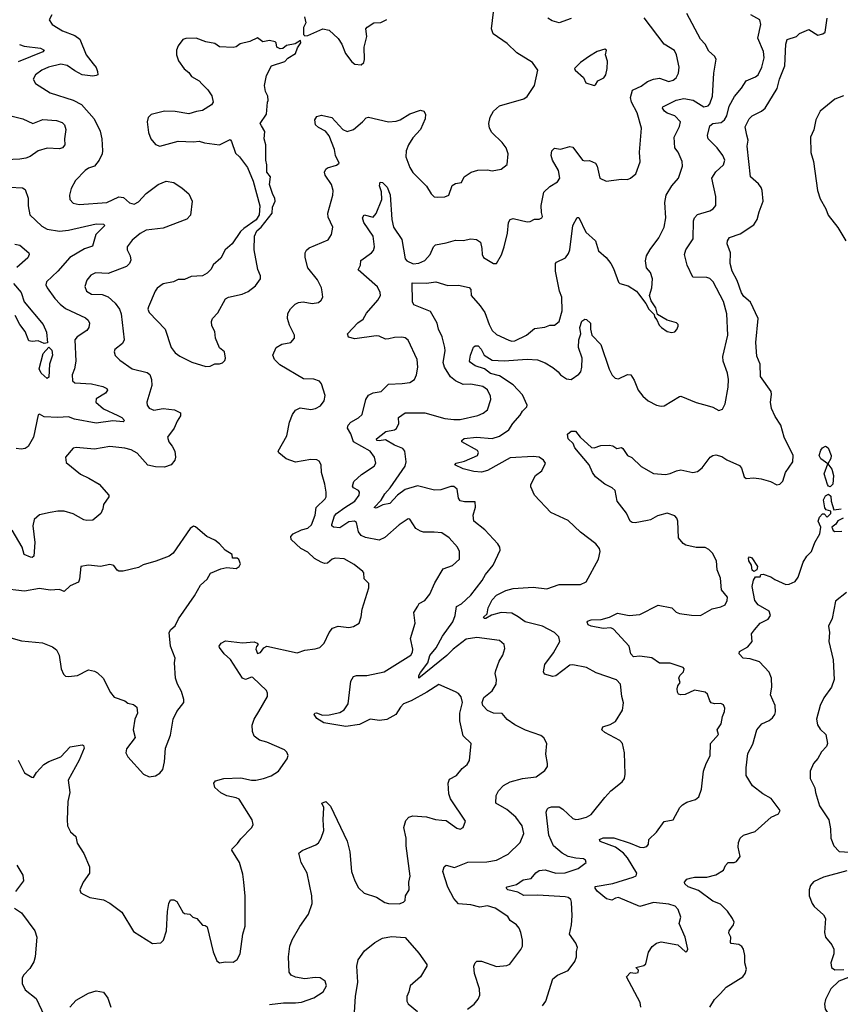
# Model space of a CAD drawing. Extents: x 2133489 to 2292442, y 756223 to 916462.
# Tile 265 of 463: x 2210934 to 2216322, y 867414 to 873876. Entities that reach past the tile are written whole.
import ezdxf

# ---------------------------------------------------------------- set-up
doc = ezdxf.new("R2010")
doc.units = 0

msp = doc.modelspace()

# ---------------------------------------------------------------- linework, layer by layer
at = {"layer": '0CON20XD'}
for points in [[(2210925, 869015.7), (2210965, 868934), (2211013.9, 868903.9), (2211025, 868903.3), (2211044, 868935), (2211093, 868987), (2211125, 869007.5), (2211205, 869037.1), (2211265, 869103.3), (2211345, 869116.7), (2211353, 869113), (2211356.2, 869095), (2211323.9, 869016.1), (2211253.3, 868885), (2211264, 868805), (2211250.8, 868745), (2211246.2, 868625), (2211247.5, 868585), (2211267.5, 868545), (2211302.5, 868515), (2211312.3, 868472.3), (2211354.2, 868404.2), (2211392.5, 868315), (2211392.5, 868275), (2211351.4, 868215), (2211328, 868165), (2211335.8, 868145.8), (2211355, 868134.2), (2211395.5, 868115.5), (2211485, 868098.6), (2211526.8, 868076.8), (2211605, 868017.5), (2211681.7, 867891.7), (2211806.4, 867813.6), (2211861.7, 867818.3), (2211877.5, 867835), (2211898.8, 867895), (2211903.9, 868023.9), (2211913.9, 868076.1), (2211925, 868100), (2211945, 868100), (2211965, 868087.5), (2212005, 868017.5), (2212015, 868010), (2212050, 868005), (2212070, 867985), (2212096.4, 867976.4), (2212135, 867932.5), (2212151.7, 867931.7), (2212165, 867922.5), (2212205, 867757.5), (2212228.3, 867698.3), (2212245, 867686.7), (2212285, 867693.3), (2212335, 867690), (2212361.7, 867708.3), (2212381.2, 867745), (2212398.8, 867875), (2212413.6, 867926.4), (2212413.6, 868123.6), (2212406.1, 868216.1), (2212398.3, 868268.3), (2212376.2, 868345), (2212326.2, 868425), (2212328.8, 868435), (2212365, 868470), (2212385, 868500), (2212458, 868575), (2212466.2, 868595), (2212461.2, 868625), (2212375, 868760), (2212355, 868770), (2212295, 868782), (2212255, 868802), (2212215.9, 868835.9), (2212208.8, 868865), (2212218.8, 868881.2), (2212275, 868896), (2212385, 868900), (2212455, 868884.3), (2212485, 868884.4), (2212534.4, 868895.6), (2212585, 868914.2), (2212633.3, 868945), (2212690, 869025), (2212696.4, 869046.4), (2212688.3, 869068.3), (2212672.5, 869085), (2212556.7, 869135), (2212507.7, 869147.7), (2212473.9, 869173.9), (2212461.6, 869205), (2212461.3, 869245), (2212474.2, 869285.8), (2212503.4, 869336.6), (2212560, 869435), (2212562, 869455), (2212554.2, 869474.2), (2212465, 869559.2), (2212455, 869560.8), (2212415.5, 869544.5), (2212397.5, 869555), (2212317.2, 869677.2), (2212275.8, 869715), (2212246, 869755), (2212244.2, 869765), (2212256, 869785), (2212285, 869798.8), (2212396.8, 869786.8), (2212472.7, 869792.7), (2212492.5, 869785), (2212500, 869775), (2212488, 869762), (2212484.3, 869745.7), (2212496.2, 869716.2), (2212515, 869722), (2212536.1, 869753.9), (2212556.1, 869763.9), (2212755, 869720), (2212805, 869738), (2212875, 869746.2), (2212905, 869756.2), (2212934, 869785), (2212965.5, 869854.5), (2212987.6, 869882.4), (2213025, 869895.6), (2213095, 869887.1), (2213126.6, 869893.4), (2213162, 869915), (2213176.2, 869956.2), (2213183, 870007), (2213226.1, 870146.1), (2213226.2, 870175), (2213196.4, 870206.4), (2213192.5, 870245), (2213186, 870255), (2213130.9, 870300.9), (2213065, 870337.1), (2213005, 870341.4), (2212985, 870334.2), (2212955, 870308.6), (2212935, 870307.1), (2212913.3, 870315), (2212870.2, 870340.2), (2212825, 870380.6), (2212780, 870405), (2212716, 870465), (2212714, 870485), (2212729.4, 870500.6), (2212785, 870528.2), (2212825, 870539.6), (2212850.1, 870559.9), (2212873.4, 870625), (2212879.5, 870675), (2212938.9, 870731.1), (2212945.4, 870745), (2212945.3, 870775), (2212937.9, 870827.9), (2212915.5, 870905), (2212914.2, 870955), (2212899.3, 870979.3), (2212885, 870986.9), (2212845, 870990), (2212745, 870972.5), (2212683.4, 870993.4), (2212635, 871033.3), (2212631.2, 871045), (2212688.5, 871145), (2212706.4, 871235), (2212725.6, 871285), (2212745, 871312.5), (2212775, 871328.9), (2212845, 871318.5), (2212876.2, 871323.8), (2212909.1, 871340.9), (2212934, 871375), (2212939.5, 871409.5), (2212915.8, 871485), (2212903.1, 871503.1), (2212865, 871517.1), (2212798.2, 871518.2), (2212641.2, 871611.2), (2212606.2, 871645), (2212596.7, 871675), (2212617.5, 871725), (2212654.2, 871745.8), (2212715, 871758), (2212738.8, 871785), (2212738, 871805), (2212705, 871870), (2212692.9, 871915), (2212695, 871947.5), (2212712.1, 871977.9), (2212742.1, 872007.9), (2212765, 872020), (2212795, 872024), (2212855, 872012.5), (2212895, 872020), (2212914.3, 872035.7), (2212924, 872055), (2212920.8, 872090.8), (2212915.7, 872115), (2212888.8, 872168.8), (2212825, 872247.5), (2212807.5, 872315), (2212807.5, 872345), (2212816.6, 872363.4), (2212835, 872378.6), (2212958.5, 872431.5), (2212981.9, 872465), (2212990, 872515), (2212959.7, 872579.7), (2212956.2, 872605), (2212990.9, 872725), (2212992.7, 872755), (2212982.2, 872795), (2212939.2, 872855), (2212934.2, 872875.8), (2212944.2, 872895.8), (2212955.9, 872904.1), (2213015, 872921.2), (2213032.5, 872935), (2213006.7, 872985), (2213000.8, 873025), (2212965, 873113.8), (2212941.2, 873145), (2212895, 873168.8), (2212876.7, 873185), (2212870.7, 873219.3), (2212885, 873240), (2212915, 873250), (2212983.9, 873233.9), (2213054.7, 873154.7), (2213085, 873143.1), (2213125, 873155.6), (2213185, 873205.8), (2213208.9, 873231.1), (2213225, 873237.1), (2213355, 873205.8), (2213405, 873210), (2213431.3, 873218.7), (2213495, 873258.8), (2213565, 873282.5), (2213587.5, 873275), (2213598.8, 873255), (2213596, 873225), (2213565.8, 873155), (2213515, 873100), (2213485.7, 873055), (2213471.9, 873015), (2213468.6, 872975), (2213495, 872906.2), (2213515, 872874), (2213604.3, 872784.3), (2213635, 872733.3), (2213654.2, 872714.2), (2213675, 872710), (2213725.9, 872714.1), (2213752.5, 872725), (2213772.4, 872787.6), (2213795, 872800), (2213835, 872806.7), (2213853.3, 872845), (2213897.5, 872875), (2213942.7, 872887.3), (2214005, 872890), (2214035, 872883.8), (2214095, 872894), (2214135.6, 872924.4), (2214140.8, 872995), (2214128.6, 873035), (2214100.7, 873070.7), (2214034.4, 873135), (2214017.8, 873165), (2214013.3, 873195), (2214023.4, 873236.6), (2214045.5, 873274.5), (2214085, 873311.4), (2214245, 873357.5), (2214265, 873372), (2214314, 873445), (2214336.7, 873545), (2214301.2, 873595), (2214198.8, 873658.8), (2214135, 873719.4), (2214043.2, 873783.2), (2214031.9, 873815), (2214045.9, 873925.9)], [(2211145, 873908.8), (2211128, 873875), (2211146.7, 873845), (2211215, 873803.1), (2211295, 873771.9), (2211328.9, 873748.9), (2211370.6, 873645), (2211415.3, 873585.3)], [(2212745, 867424.4), (2212785, 867428), (2212865, 867456.2), (2212926.7, 867495), (2212948.8, 867535), (2212940, 867565), (2212907.3, 867587.3), (2212875, 867590), (2212805, 867580.6), (2212745, 867590.9), (2212716.7, 867605), (2212703.8, 867625), (2212698.3, 867725), (2212708.6, 867795), (2212722, 867838), (2212772.7, 867925), (2212830.9, 868005), (2212855.3, 868075), (2212853.1, 868125), (2212821.5, 868275), (2212782.9, 868345), (2212766.2, 868405), (2212787.6, 868422.4), (2212878.7, 868461.3), (2212895.5, 868474.5), (2212914.2, 868505), (2212930, 868555), (2212926.2, 868625), (2212931.2, 868705), (2212917.5, 868735), (2212945, 868745.8), (2212975.7, 868715), (2213083.8, 868483.8), (2213101.5, 868415), (2213112.9, 868285), (2213133.3, 868225), (2213157.9, 868177.9), (2213195, 868144), (2213277.3, 868117.3), (2213331.7, 868081.7), (2213355, 868076), (2213425, 868073.1), (2213455, 868083.8), (2213463.8, 868095), (2213467.5, 868125), (2213490.8, 868165), (2213490, 868215), (2213497.5, 868255), (2213471.8, 868455), (2213471.9, 868505), (2213455.6, 868575), (2213469.3, 868620.7), (2213488.3, 868641.7), (2213515, 868651.1), (2213605, 868644.4), (2213665, 868626.9), (2213705, 868622.9), (2213735, 868620), (2213805, 868570), (2213825, 868564.2), (2213846.7, 868575), (2213860, 868615), (2213761.7, 868761.7), (2213751.5, 868795), (2213747.1, 868865), (2213755, 868892), (2213802, 868915), (2213839.1, 868960.9), (2213871.7, 868988.3), (2213886.7, 869015), (2213898, 869125), (2213846.5, 869176.5), (2213823.6, 869275), (2213823.8, 869325), (2213842, 869395), (2213831.9, 869431.9), (2213815, 869452.9), (2213795, 869465.7), (2213685, 869512.5), (2213608.1, 869461.9), (2213505, 869405.9), (2213455, 869385.4), (2213434.6, 869365), (2213403.3, 869315), (2213345, 869282.2), (2213295.5, 869275.5), (2213235, 869285.8), (2213165, 869250.6), (2213075, 869238), (2212931.9, 869261.9), (2212885, 869289.4), (2212867.1, 869315), (2212871.2, 869325), (2212883.2, 869326.8), (2212922, 869312), (2212965, 869312.9), (2213035, 869328.9), (2213065, 869347.1), (2213091.1, 869385), (2213108.5, 869535), (2213125, 869565.6), (2213145, 869571.9), (2213212.1, 869572.1), (2213326.2, 869595), (2213501.4, 869705), (2213512.9, 869725), (2213515.6, 869745), (2213500, 869815), (2213530.5, 869915), (2213522.5, 869985), (2213547.5, 870027.5), (2213557.5, 870045), (2213593.8, 870065), (2213626, 870105), (2213659.5, 870180.5), (2213715, 870271.2), (2213775, 870294.3), (2213822.5, 870335), (2213822.5, 870385), (2213807.5, 870415), (2213754.2, 870475), (2213705, 870507.1), (2213655, 870513.5), (2213585, 870511.9), (2213565, 870518), (2213535, 870536.2), (2213495, 870598.8), (2213485, 870600), (2213425, 870560), (2213332.3, 870477.7), (2213295, 870460.9), (2213205, 870476.8), (2213175, 870491.1), (2213159.2, 870515), (2213145.6, 870575), (2213131.2, 870585), (2213095, 870581.3), (2213035, 870540.2), (2212994.6, 870544.6), (2212983.2, 870553.2), (2212982.9, 870562.9), (2213001, 870619), (2213014.4, 870635.6), (2213068.9, 870675), (2213135, 870716.5), (2213163.1, 870755), (2213165.6, 870775), (2213159.2, 870785), (2213125, 870804.2), (2213118.6, 870815), (2213127.8, 870845), (2213178.7, 870891.3), (2213262, 870945), (2213272.9, 870965), (2213264.5, 871004.5), (2213234.4, 871045), (2213125, 871105.7), (2213108.9, 871158.9), (2213086.9, 871195), (2213091.1, 871215), (2213109.2, 871235), (2213158.2, 871261.8), (2213183.5, 871285), (2213207.1, 871382.9), (2213225, 871412.5), (2213255, 871426.9), (2213306.2, 871435), (2213356.4, 871483.6), (2213445, 871487.3), (2213495, 871495.7), (2213526.2, 871515), (2213538.6, 871545), (2213548.1, 871595), (2213544.4, 871645), (2213483.5, 871773.5), (2213465, 871787.5), (2213443, 871793), (2213395, 871790.6), (2213358.5, 871781.5), (2213335, 871780), (2213295, 871798.1), (2213275, 871800), (2213135, 871780.8), (2213091.7, 871791.7), (2213086.2, 871815), (2213155, 871886.2), (2213189.1, 871910.9), (2213210.2, 871949.8), (2213285, 872035.8), (2213301.9, 872065), (2213300.6, 872085), (2213282.4, 872122.4), (2213156.2, 872235), (2213170.6, 872265), (2213174.2, 872295), (2213244.5, 872345.5), (2213258, 872362), (2213264.4, 872385), (2213255, 872455.8), (2213193.3, 872545), (2213184.4, 872575.6), (2213195, 872596), (2213255, 872580), (2213275, 872603.8), (2213311.5, 872695), (2213309.1, 872745), (2213295.5, 872785), (2213301.4, 872808.6), (2213315, 872806.9), (2213346.5, 872776.5), (2213366.9, 872726.9), (2213377.3, 872565), (2213387.3, 872515), (2213443.8, 872433.8), (2213465.4, 872305.4), (2213475, 872292.2), (2213516.6, 872273.4), (2213555, 872276.9), (2213594.4, 872295), (2213629.4, 872335), (2213651.9, 872385), (2213665, 872399.2), (2213735, 872410.6), (2213795, 872429.5), (2213845, 872425.6), (2213895, 872437.5), (2213933.9, 872433.9), (2213960, 872415), (2213969.2, 872375), (2213970, 872335), (2213980, 872315), (2214045, 872276), (2214065, 872276.2), (2214097, 872333), (2214115.8, 872384.2), (2214136, 872475), (2214143.8, 872545), (2214154, 872565), (2214175, 872570.6), (2214265, 872550), (2214285, 872550.8), (2214315, 872566), (2214345, 872566.7), (2214362.5, 872575), (2214367.5, 872585), (2214359.3, 872610.7), (2214356.9, 872656.9), (2214375, 872744.3), (2214415, 872781.5), (2214465, 872812.5), (2214479.4, 872835), (2214471.8, 872885), (2214432.5, 872955), (2214424, 872985), (2214428, 873015), (2214445, 873032), (2214485, 873026.2), (2214545, 873043.8), (2214565, 873038.8), (2214628.8, 872955), (2214645, 872948.6), (2214675, 872952), (2214713.9, 872933.9), (2214726.2, 872915), (2214742.5, 872835), (2214785, 872816.7), (2214885, 872828.8), (2214925, 872827.1), (2214943.8, 872835), (2214980, 872865), (2215006.8, 872943.2), (2215003.8, 873006.2), (2215017.1, 873165), (2214987.1, 873265), (2214950.7, 873335), (2214943.8, 873365), (2214957.5, 873412.5), (2214989.2, 873429.2), (2215015, 873438.5), (2215055, 873470.7), (2215095, 873486.1), (2215135, 873491.8), (2215195, 873469.5), (2215225, 873479.1), (2215245, 873493.3), (2215260, 873525), (2215264.4, 873564.4), (2215246.7, 873645), (2215233.4, 873673.4), (2215165.4, 873715.4), (2215035, 873887.1)], [(2212803.3, 873895), (2212812.5, 873855), (2212797.5, 873825), (2212798.3, 873778.3), (2212805, 873770), (2212825, 873772.5), (2212925, 873816.7), (2212966.1, 873806.1), (2213025, 873752.5), (2213050, 873715), (2213073.8, 873655), (2213115, 873600), (2213135, 873583.8), (2213175, 873580)], [(2213175, 873580), (2213193.3, 873595), (2213198.8, 873615), (2213196.7, 873695), (2213213.3, 873765), (2213206.7, 873815), (2213215, 873827.5), (2213260, 873855), (2213305, 873856.7), (2213345, 873876.7)], [(2213835, 870042.5), (2213895, 870100), (2213970, 870195), (2213992, 870235), (2214042.5, 870295), (2214088.8, 870395), (2214086.2, 870415), (2214073.8, 870435), (2213987.4, 870527.4), (2213915.8, 870585), (2213910.6, 870625), (2213925.8, 870675.8), (2213925, 870712.5), (2213855, 870712.2), (2213825, 870718), (2213815.7, 870735), (2213805.6, 870795), (2213785, 870811.9), (2213765, 870811.9), (2213699.5, 870790.5), (2213657.3, 870787.3), (2213545, 870816.2), (2213465, 870792.9), (2213414.3, 870755.7), (2213365, 870700.3), (2213318.2, 870691.8), (2213275, 870670), (2213260.8, 870675), (2213308.3, 870721.7), (2213332.1, 870765), (2213366.8, 870803.2), (2213464.5, 870945), (2213471.5, 870975), (2213462.5, 871045), (2213450.5, 871060.5), (2213395, 871083.3), (2213335, 871118.7), (2213295, 871111), (2213279.4, 871115), (2213276.7, 871125), (2213337.1, 871172.9), (2213395, 871183.9), (2213407.5, 871192.5), (2213423.6, 871225), (2213421.9, 871265), (2213465, 871296.4), (2213595, 871296.6), (2213725, 871258.7), (2213785, 871250.9), (2213825, 871252.2), (2213942.8, 871277.2), (2213977.4, 871292.6), (2214006, 871315), (2214027.9, 871382.1), (2214025.8, 871405), (2214005, 871446), (2213975, 871469.4), (2213895, 871484.4), (2213845, 871482.7), (2213794.7, 871504.7), (2213763, 871533), (2213722.5, 871595), (2213714.6, 871625), (2213727, 871703), (2213725.3, 871725), (2213708.7, 871795), (2213684.1, 871844.1), (2213674.6, 871885), (2213630.1, 871960.1), (2213521.1, 872005), (2213512.9, 872025), (2213511.7, 872148.3), (2213605, 872146.2), (2213666.3, 872156.3), (2213745, 872131.8), (2213815, 872134.5), (2213885, 872117.8), (2213895.6, 872105), (2213898.6, 872065), (2213958.2, 871998.2), (2213987.5, 871955), (2214015.3, 871875.3), (2214036.1, 871836.1), (2214065, 871810.6), (2214145, 871772.5), (2214165, 871765.6), (2214185, 871767.8), (2214262.5, 871805), (2214315, 871848.9), (2214382, 871858), (2214415, 871870), (2214445, 871870.8), (2214475.5, 871894.5), (2214496.4, 871965), (2214493.5, 872055), (2214478.8, 872095), (2214452.7, 872225), (2214451.2, 872275), (2214457.5, 872285), (2214516.9, 872313.1), (2214538, 872342), (2214545.6, 872365), (2214565.3, 872524.7), (2214595, 872576.7), (2214605, 872577.5), (2214651.3, 872481.3), (2214713.5, 872423.5), (2214735, 872358), (2214785.5, 872315.5), (2214816, 872275), (2214833.3, 872243.3), (2214865, 872153.3), (2214875, 872143.8), (2214928.6, 872128.6), (2214983.8, 872093.8), (2214997.3, 872077.3), (2215044.2, 872014.2), (2215063.8, 871975), (2215100, 871940), (2215102.5, 871925), (2215117, 871907), (2215131.7, 871871.7), (2215147.5, 871855), (2215185, 871830), (2215215, 871823.3), (2215235, 871827.5), (2215248.3, 871841.7), (2215257.5, 871865), (2215257.5, 871875), (2215246.1, 871886.1), (2215185, 871903.3), (2215121.7, 871941.7), (2215110, 871985), (2215080.5, 872030.5), (2215069.2, 872065), (2215084.3, 872115), (2215088, 872175), (2215075, 872217.5), (2215048.3, 872248.3), (2215042.9, 872292.9), (2215050, 872325), (2215072.4, 872367.6), (2215131.4, 872445), (2215165.7, 872515), (2215175.7, 872575.7), (2215170, 872675), (2215179.5, 872725), (2215215, 872785.8), (2215259.4, 872835), (2215285.6, 872915), (2215282.9, 872945), (2215256.5, 873006.5), (2215235.6, 873035.6), (2215231.5, 873105), (2215265.6, 873175), (2215272.5, 873205), (2215235, 873244.5), (2215185, 873261.5), (2215167.1, 873275), (2215153.8, 873295), (2215156.1, 873303.9), (2215245, 873348.1), (2215295, 873358.9), (2215355, 873348.7), (2215425, 873303.1), (2215455, 873309.4), (2215465.9, 873324.1), (2215482.2, 873375), (2215492.1, 873525), (2215505.7, 873615.7), (2215495.6, 873635.6), (2215459.7, 873669.7), (2215434.2, 873715), (2215405, 873748.8), (2215315, 873916.2)], [(2214335, 868129.4), (2214245, 868128.8), (2214205, 868150), (2214138.5, 868165), (2214128.9, 868175), (2214133.8, 868185), (2214195, 868199.6), (2214239.5, 868230.5), (2214291.5, 868238.5), (2214323.4, 868276.6), (2214345, 868291.4), (2214385, 868295.5), (2214455, 868274.6), (2214515, 868276.2), (2214601.2, 868305), (2214653.3, 868345), (2214648.8, 868358.8), (2214635, 868369.2), (2214585, 868372.2), (2214535, 868384.4), (2214495, 868406.7), (2214439.6, 868455), (2214408.2, 868525), (2214391.4, 868675), (2214398, 868695), (2214405, 868703.8), (2214425, 868710), (2214475, 868710), (2214500, 868695), (2214565, 868634.2), (2214585, 868626.9), (2214605, 868628.1), (2214655, 868642.9), (2214685, 868660), (2214775, 868772), (2214815, 868814), (2214888.8, 868875), (2214904, 868895), (2214910, 868925), (2214904, 869065), (2214891.2, 869125), (2214874.3, 869144.3), (2214775, 869196.7), (2214756.7, 869215), (2214762.5, 869235), (2214810, 869250), (2214845, 869270), (2214892, 869345), (2214898.3, 869391.7), (2214887.1, 869435), (2214878.1, 869515), (2214852.5, 869542.5), (2214718.8, 869588.8), (2214656.2, 869625), (2214565, 869641.1), (2214545, 869639.6), (2214455, 869569.1), (2214435, 869565.5), (2214380.6, 869580.6), (2214372.5, 869595), (2214380.8, 869645), (2214438.5, 869721.5), (2214481.1, 869795), (2214474.3, 869825), (2214444.6, 869854.6), (2214366, 869895), (2214253.2, 869923.2), (2214207.6, 869957.6), (2214165, 869980.4), (2214095, 869984.7), (2214032.3, 869967.7), (2213995, 869945.6), (2213983.8, 869945), (2213980, 869955), (2214002.5, 869977.5), (2214010.3, 870015), (2214035, 870068.2), (2214065, 870099.3), (2214125, 870129.3), (2214175, 870142.5), (2214305, 870150.9), (2214395, 870141.4), (2214475, 870168.6), (2214615, 870169.2), (2214652.7, 870187.3), (2214733.8, 870335), (2214746, 870385), (2214740, 870405), (2214715.8, 870435), (2214615, 870513.1), (2214535, 870588.8), (2214421.2, 870641.2), (2214313.8, 870755), (2214289.5, 870809.5), (2214289.2, 870825), (2214320, 870885), (2214361.2, 870915), (2214386.7, 870965), (2214373.3, 870985), (2214345, 871004), (2214305, 871009.1), (2214155, 871000.8), (2214005, 870917.4), (2213965, 870905.9), (2213915, 870911), (2213845, 870928.3), (2213791.2, 870955), (2213800, 870965), (2213855, 870977.5), (2213939.2, 871015), (2213946.9, 871035), (2213938.9, 871048.9), (2213836, 871105), (2213836, 871115), (2213852.5, 871127.5), (2213933.1, 871136.9), (2214035, 871126.9), (2214085, 871142.1), (2214145.6, 871185), (2214171.8, 871225), (2214220.7, 871279.3), (2214235, 871307.1), (2214264.4, 871335), (2214266.2, 871345), (2214235, 871413.8), (2214175, 871479.3), (2214085, 871538.6), (2214025, 871554.1), (2213985, 871583.9), (2213925, 871604.1), (2213893.8, 871625), (2213886.2, 871635), (2213893.8, 871675), (2213914.4, 871725.6), (2213924.2, 871735.8), (2213945, 871734.3), (2213963.6, 871713.6), (2213983.6, 871673.6), (2214035, 871641.1), (2214115, 871636.6), (2214265, 871648.9), (2214333.2, 871643.2), (2214385, 871623.3), (2214435, 871593.6), (2214470, 871565), (2214484.5, 871545), (2214525, 871518.2), (2214555, 871514.4), (2214605, 871548.5), (2214617.9, 871565), (2214625.3, 871595), (2214625.9, 871655), (2214602.7, 871725), (2214605.2, 871774.8), (2214618.1, 871815), (2214610.6, 871855), (2214625, 871896.7), (2214645, 871910), (2214655, 871908.8), (2214681.4, 871885), (2214681.4, 871845), (2214690.8, 871805), (2214749.2, 871745), (2214805, 871582), (2214825, 871542.5), (2214842.8, 871522.8), (2214865, 871518.9), (2214925, 871546.9), (2214945.8, 871545.8), (2214969.1, 871509.1), (2214995.6, 871445), (2215025, 871405.8), (2215060.8, 871375), (2215115, 871345.7), (2215145, 871339.2), (2215165, 871342), (2215265, 871403.8), (2215275, 871404), (2215375, 871363.8), (2215447, 871343), (2215485, 871333.3), (2215525, 871310), (2215549.3, 871320.7), (2215566.1, 871353.9), (2215585.5, 871465), (2215586.7, 871515), (2215580.6, 871555), (2215553.5, 871635), (2215550.9, 871665), (2215584.4, 871805), (2215576.5, 871945), (2215555, 872026.2), (2215486.5, 872156.5), (2215465, 872176.9), (2215445, 872184.4), (2215353.3, 872185), (2215316.9, 872265), (2215299.5, 872335), (2215308.5, 872365), (2215355, 872436.7), (2215357.5, 872555), (2215363.6, 872576.4), (2215385, 872597.1), (2215465, 872621.1), (2215488, 872635), (2215504.2, 872655.8), (2215504.6, 872714.6), (2215477.3, 872835), (2215505, 872878.1), (2215555, 872922.5), (2215564.4, 872955), (2215550, 872985), (2215512.8, 873035), (2215453.5, 873095), (2215450, 873115), (2215465, 873180), (2215485.5, 873194.5), (2215538.9, 873201.1), (2215560.9, 873219.1), (2215576.6, 873245), (2215591.7, 873308.3), (2215627.2, 873372.8), (2215673.8, 873426.2), (2215704.6, 873475.4), (2215765, 873500), (2215781.5, 873515), (2215807.1, 873565), (2215821.1, 873625), (2215817.1, 873667.1), (2215780, 873755), (2215800.9, 873845), (2215794.1, 873875), (2215735, 873907.3)], [(2214555, 873883.1), (2214475, 873854.2), (2214429.3, 873869.3), (2214402.5, 873885)], [(2215012.5, 867395), (2215006.7, 867425), (2214917.5, 867595), (2214945, 867622.5), (2214975, 867617.5), (2214995, 867622.5), (2214997, 867637), (2214980, 867655), (2215031.7, 867668.3), (2215045, 867680), (2215063.3, 867755), (2215086.4, 867793.6), (2215115, 867815.6), (2215145, 867823.1), (2215255, 867803.8), (2215305, 867757.5), (2215315, 867760), (2215320, 867775), (2215304.2, 867855), (2215264.2, 867945), (2215274.2, 867985.8), (2215256.4, 868035), (2215237, 868057), (2215195, 868071.8), (2215095, 868081.8), (2215005, 868055.6), (2214865, 868113.8), (2214845, 868111.5), (2214822, 868098), (2214785.7, 868105.7), (2214725, 868156.5), (2214712.5, 868175), (2214712, 868188), (2214827.4, 868207.4), (2214962.4, 868247.6), (2214982.4, 868257.6), (2214986.7, 868275), (2214925, 868375.6), (2214899.2, 868405), (2214845.2, 868445.2), (2214745, 868483.1), (2214741.1, 868495), (2214765, 868506.3), (2214835, 868505.7), (2214942.3, 868472.3), (2215005, 868445.5), (2215026.9, 868443.1), (2215050.7, 868449.3), (2215062.5, 868465), (2215063.9, 868496.1), (2215115.8, 868544.2), (2215165, 868613.8), (2215225, 868624), (2215269.2, 868705), (2215285, 868722), (2215315, 868740), (2215371.7, 868758.3), (2215393.3, 868775), (2215410.8, 868825), (2215424.2, 868944.2), (2215440.8, 868995), (2215468, 869045), (2215470, 869125), (2215522.5, 869185), (2215513.3, 869215), (2215540, 869255), (2215547.3, 869302.7), (2215561.2, 869335), (2215563.6, 869356.4), (2215555, 869380), (2215537.8, 869387.8), (2215495, 869385.7), (2215475, 869392), (2215464.3, 869405), (2215450.3, 869450.3), (2215435, 869462.9), (2215365, 869475.7), (2215302.3, 869447.7), (2215275, 869444.4), (2215260, 869450), (2215252.1, 869462.1), (2215250.9, 869485), (2215255, 869503.3), (2215270, 869525), (2215261.2, 869555), (2215267.7, 869572.3), (2215292, 869595), (2215296, 869615), (2215290, 869625), (2215205, 869653.8), (2215135, 869652.7), (2215085, 869686.9), (2215005, 869698.1), (2214965, 869694.3), (2214945.8, 869715), (2214935, 869763.3), (2214832, 869875), (2214815, 869884.3), (2214765, 869879.5), (2214685, 869895.4), (2214667.1, 869905), (2214658.8, 869921.2), (2214661.9, 869928.1), (2214685, 869938), (2214750.7, 869939.3), (2214805.7, 869954.3), (2214858.3, 869981.7), (2214935, 869965.5), (2215005, 869972.7), (2215125, 870033.3), (2215215, 870016.9), (2215245, 869987.5), (2215265, 869979.4), (2215345, 869966.7), (2215404.5, 869965.5), (2215480.6, 870009.4), (2215538.3, 870021.7), (2215566.2, 870035), (2215580, 870065), (2215581.2, 870085), (2215542.5, 870135), (2215535, 870210), (2215514.2, 870265), (2215509.2, 870325), (2215483.3, 870375), (2215458.8, 870398.8), (2215435, 870412), (2215375, 870410.8), (2215307.6, 870427.6), (2215289.1, 870439.1), (2215260, 870475), (2215255.8, 870585), (2215248.6, 870605), (2215235, 870618.6), (2215185, 870636.5), (2215120.6, 870619.4), (2215075, 870593.1), (2215055, 870588.6), (2214975, 870574.3), (2214955.9, 870575.9), (2214941.2, 870585), (2214917.6, 870637.6), (2214856.4, 870716.4), (2214844.3, 870785), (2214825, 870803.3), (2214775, 870826.5), (2214714.4, 870875), (2214694.4, 870905), (2214673.7, 870953.7), (2214578, 871065), (2214567.5, 871095), (2214534.3, 871124.3), (2214530.8, 871155), (2214555, 871175.8), (2214583.3, 871175), (2214613.8, 871135), (2214687.7, 871067.7), (2214705, 871065.8), (2214748.9, 871081.1), (2214805, 871083.6), (2214828.9, 871078.9), (2214855, 871061.2), (2214885, 871067.5), (2214895, 871062.5), (2214925, 871016.7), (2214952.3, 871002.3), (2215015, 870944.3), (2215095, 870896.9), (2215175, 870890.9), (2215205, 870896.7), (2215246.2, 870915), (2215275, 870922.2), (2215354.3, 870904.3), (2215385, 870910), (2215415, 870934), (2215467.5, 871005), (2215485, 871016.7), (2215505, 871020.5), (2215545, 871008.9), (2215576.2, 870986.2), (2215660.3, 870950.3), (2215673, 870933), (2215691.2, 870875), (2215704.1, 870864.1), (2215755, 870868.1), (2215803.2, 870863.2), (2215864.4, 870844.4), (2215905, 870823.3), (2215925, 870826.7), (2215945, 870846.7), (2215961.4, 870905), (2216010, 870975), (2216012.5, 871015), (2215953.1, 871135), (2215931.9, 871215), (2215895, 871271.2), (2215869.4, 871325), (2215862.5, 871365), (2215870.8, 871415), (2215867.1, 871435), (2215798.9, 871535), (2215796.7, 871615), (2215773.2, 871666.8), (2215767.4, 871757.4), (2215782.6, 871915), (2215732.8, 872022.8), (2215689.3, 872059.3), (2215672.7, 872082.7), (2215644.8, 872165), (2215611.7, 872225), (2215599.5, 872275), (2215600, 872345), (2215578.6, 872405), (2215580.8, 872425), (2215594.5, 872445.5), (2215665, 872469.5), (2215755, 872528.5), (2215776.1, 872563.9), (2215788.4, 872615), (2215816.2, 872685), (2215809.1, 872755), (2215801.5, 872775), (2215785, 872799.4), (2215732, 872845), (2215710.8, 873045), (2215716.7, 873085), (2215707.8, 873117.8), (2215697.6, 873172.4), (2215723.8, 873226.2), (2215742.5, 873245), (2215804.3, 873275), (2215828.1, 873295), (2215908.1, 873425), (2215922.5, 873485), (2215956.9, 873573.1), (2215963.8, 873715), (2215972.5, 873745), (2216033.6, 873766.4), (2216053.9, 873786.1), (2216115, 873812.5), (2216175, 873774), (2216207.9, 873782.1), (2216222, 873795), (2216236.2, 873885)], [(2212155, 871600.8), (2212185, 871602.5), (2212215, 871616.2), (2212245, 871616.7), (2212266.1, 871623.9), (2212280.7, 871639.3), (2212286, 871655), (2212278.8, 871695), (2212245, 871722.5), (2212218.8, 871785), (2212215, 871830), (2212196.4, 871866.4), (2212194.2, 871895), (2212200.8, 871915), (2212235, 871952.5), (2212285, 872043.8), (2212305.8, 872054.2), (2212395, 872074.3), (2212435, 872091.4), (2212481.4, 872128.6), (2212514.2, 872175), (2212514.2, 872195), (2212496.8, 872236.8), (2212474.2, 872365), (2212476.7, 872455), (2212490.7, 872489.3), (2212520, 872515), (2212592, 872605), (2212594, 872645), (2212611.2, 872685), (2212610, 872705), (2212595, 872727.5), (2212573.3, 872795), (2212580, 872845), (2212556.7, 872875), (2212556.4, 872923.6), (2212549.2, 872955), (2212550, 873055), (2212540, 873095), (2212543, 873143), (2212521.7, 873178.3), (2212513.3, 873195), (2212553.8, 873255), (2212560, 873335), (2212566.4, 873346.4), (2212563.8, 873375), (2212548.8, 873405), (2212541.2, 873445), (2212555, 873510), (2212587, 873573), (2212675, 873602.5), (2212695, 873622.5), (2212745.9, 873654.1), (2212758.3, 873691.7), (2212780, 873725), (2212778.3, 873738.3), (2212741.7, 873718.3), (2212685, 873707.5), (2212662.5, 873687.5), (2212645, 873683.8), (2212622.5, 873695), (2212617.5, 873725), (2212610.7, 873730.7), (2212575, 873739.2), (2212531.3, 873731.3), (2212495, 873756.7), (2212445, 873732), (2212382.3, 873717.7), (2212355, 873697.5), (2212335, 873693.3), (2212245, 873698.8), (2212215, 873720), (2212155, 873731.2), (2212093.6, 873753.6), (2212025, 873753.3), (2212005, 873746.2), (2211974, 873705), (2211962.5, 873675), (2211964.2, 873645), (2211977.5, 873605), (2212014.4, 873554.4), (2212045, 873530), (2212062.3, 873502.3), (2212112.5, 873475), (2212130, 873455), (2212168.8, 873415), (2212195.9, 873375.9), (2212203.3, 873335), (2212193.9, 873316.1), (2212135, 873280), (2212095, 873274.2), (2212045, 873257.1), (2211955, 873274.2), (2211885.5, 873275.5), (2211796.6, 873253.4), (2211777.5, 873235), (2211771.9, 873205), (2211778.6, 873135), (2211794.3, 873095), (2211825, 873056.2), (2211855, 873046), (2211975, 873079.2), (2212075, 873073.8), (2212111.7, 873078.3), (2212147, 873067), (2212245, 873054.3), (2212315, 873090), (2212325, 873077.5), (2212350, 873000), (2212376.2, 872975), (2212428.8, 872905), (2212466, 872815), (2212510.8, 872655), (2212505.8, 872594.2), (2212487.3, 872562.7), (2212405, 872506.2), (2212383.3, 872485), (2212330, 872405), (2212282.9, 872365), (2212255, 872310), (2212205, 872267.5), (2212190.5, 872239.5), (2212165, 872213.3), (2212135, 872194), (2212059.1, 872190.9), (2212015, 872170), (2211975, 872170), (2211944.2, 872155.8), (2211875, 872142), (2211836.8, 872113.2), (2211822.5, 872095), (2211779.5, 871990.5), (2211776.2, 871975), (2211783.3, 871955), (2211888, 871845), (2211928.1, 871725), (2211955, 871690), (2211985, 871667.1), (2212065, 871628.6), (2212155, 871600.8)], [(2210932.6, 873712.6), (2210963.1, 873703.1), (2211069.5, 873689.5), (2211094.3, 873675), (2211085.7, 873665), (2210925, 873599.7)], [(2214705, 873443.3), (2214715, 873447.5), (2214728.8, 873475), (2214770, 873495), (2214781.4, 873515), (2214791.9, 873555), (2214794, 873604), (2214781.2, 873645), (2214786.2, 873675), (2214775, 873682.5), (2214725, 873666.2), (2214674.3, 873635.7), (2214616.7, 873595), (2214577.5, 873555), (2214580, 873545), (2214635, 873497.5), (2214650.7, 873460.7), (2214705, 873443.3)], [(2211415.3, 873585.3), (2211435, 873562), (2211445.8, 873535), (2211446, 873515), (2211435, 873508.8), (2211415, 873506), (2211345, 873514.4), (2211295, 873539.6), (2211245.6, 873575), (2211205, 873584.6), (2211123.8, 873565), (2211079.2, 873545), (2211037.5, 873515), (2211022.9, 873485), (2211037.6, 873457.6), (2211135, 873395.6), (2211285, 873348), (2211340.3, 873320.3), (2211423.5, 873225), (2211461.8, 873145), (2211472.5, 873095), (2211476.7, 873015), (2211474.4, 872995), (2211456.4, 872953.6), (2211426.1, 872913.9), (2211385, 872900.6), (2211363.9, 872886.1), (2211299.7, 872820.3), (2211271.1, 872768.9), (2211260.8, 872725), (2211263.8, 872695), (2211285, 872672), (2211325, 872662.9), (2211505, 872676.7), (2211585, 872714.2), (2211615, 872708), (2211655, 872674.2), (2211685, 872664.2), (2211715, 872681.4), (2211765.4, 872734.6), (2211844, 872795), (2211895, 872817.1), (2211945, 872807.1), (2212000.3, 872770.3), (2212045, 872732.5), (2212066.2, 872685), (2212056, 872594), (2212032.3, 872567.7), (2211875, 872508), (2211765, 872494.4), (2211725, 872472.5), (2211671.5, 872428.5), (2211640, 872385), (2211640.6, 872365), (2211660, 872325), (2211663, 872297), (2211654.3, 872275), (2211634.2, 872255), (2211515, 872210.5), (2211432.5, 872215), (2211400.1, 872199.9), (2211374.3, 872165.7), (2211362.5, 872125), (2211373.6, 872095), (2211405, 872073.9), (2211475, 872072.7), (2211515, 872057.8), (2211560.6, 872015), (2211588.5, 871975), (2211600.4, 871945), (2211620.5, 871775), (2211608.3, 871751.7), (2211559.1, 871710.9), (2211554.2, 871695), (2211561.7, 871671.7), (2211590.8, 871640.8), (2211671.9, 871585), (2211770.9, 871560.9), (2211787.4, 871547.4), (2211799.1, 871515), (2211801.1, 871475), (2211768.6, 871365), (2211770.8, 871345), (2211785, 871326), (2211815, 871312.9), (2211875, 871324.4), (2211950, 871315), (2211990, 871295), (2211990, 871275), (2211968.1, 871241.9), (2211948.1, 871195), (2211904.5, 871135.5), (2211913.5, 871105), (2211935.9, 871075.9), (2211952.5, 871045), (2211956.5, 871005), (2211951.9, 870985), (2211927.5, 870955), (2211885, 870938.8), (2211825, 870941.1), (2211775, 870953.3), (2211705, 871031.4), (2211665, 871053.3), (2211625, 871063.5), (2211525, 871074.4), (2211425, 871058.1), (2211305, 871068.8), (2211285, 871063.3), (2211233.8, 871005), (2211239.5, 870969.5), (2211332.1, 870892.1), (2211387.7, 870867.7), (2211456.6, 870826.6), (2211520, 870755), (2211520, 870745), (2211483.8, 870695), (2211480, 870665), (2211466.2, 870635), (2211415, 870592), (2211375, 870588.8), (2211355, 870593.8), (2211285, 870632), (2211225, 870650.6), (2211185, 870650.6), (2211135, 870641.1), (2211065, 870625.6), (2211029.4, 870595), (2211021.1, 870555), (2211034.1, 870444.1), (2211026, 870355), (2211015, 870347.1), (2211005, 870348.6), (2210963.6, 870365), (2210949.8, 870415), (2210884.6, 870524.6)], [(2216343, 873377), (2216286.8, 873353.2), (2216188.9, 873275), (2216161.9, 873218.1), (2216147.9, 873152.1), (2216125.5, 873105), (2216128.9, 873005), (2216145.4, 872945), (2216172.9, 872755), (2216190.7, 872700.7), (2216227.5, 872635), (2216242.2, 872592.2), (2216305, 872512), (2216357.5, 872425)], [(2210875, 873244.4), (2210954.5, 873224.5), (2211020, 873195), (2211085, 873221.5), (2211175, 873213.9), (2211211.8, 873201.8), (2211228, 873185), (2211236.1, 873155), (2211228.8, 873095), (2211231.4, 873055), (2211216, 873035), (2211195, 873028.5), (2211115, 873033.4), (2211055, 873015.4), (2211001.8, 872978.2), (2210973.4, 872966.6), (2210935, 872959.6), (2210842.9, 872957.1)], [(2210866.9, 872776.9), (2210952.1, 872772.1), (2210970.3, 872760.3), (2210990.6, 872705), (2210988.6, 872655), (2211000, 872595), (2211079.8, 872519.8), (2211115, 872500.9), (2211195, 872488.9), (2211255, 872494.6), (2211435, 872536.8), (2211484.2, 872534.2), (2211493.8, 872525), (2211433.3, 872465), (2211410.9, 872389.1), (2211359.1, 872370.9), (2211262.9, 872315), (2211184.6, 872225.4), (2211110, 872155), (2211105.8, 872135), (2211114.3, 872115), (2211165, 872046), (2211198.6, 872008.6), (2211235, 871980.6), (2211365, 871918.6), (2211383.4, 871903.4), (2211392.9, 871885), (2211388.6, 871855), (2211375.8, 871835), (2211312, 871795), (2211296.9, 871775), (2211302.3, 871635), (2211294.5, 871585), (2211279.4, 871545), (2211280.8, 871505), (2211295, 871491.9), (2211405, 871486.8), (2211479.2, 871469.2), (2211506.7, 871455), (2211510, 871445), (2211497.5, 871425), (2211435, 871387.1), (2211434.5, 871365), (2211485, 871321.1), (2211578.9, 871278.9), (2211605, 871264.4), (2211622.9, 871245), (2211614.3, 871235.7), (2211545, 871244), (2211435, 871228.8), (2211294.5, 871254.5), (2211255, 871268.8), (2211184.2, 871264.2), (2211095, 871270), (2211065, 871286.7), (2211055, 871282.5), (2211023.8, 871135), (2210990, 871075), (2210968.8, 871061.2), (2210942.8, 871057.2), (2210910.8, 871060.8)], [(2210902.1, 872402.1), (2210935, 872396.9), (2210994.4, 872345), (2210996.7, 872335), (2210988.1, 872311.9), (2210915, 872249.6)], [(2210893.8, 872143.8), (2210944.4, 872085), (2210962.5, 872025), (2211087.1, 871875), (2211108.9, 871825), (2211115.8, 871754.2), (2211095, 871751.2), (2211055, 871768.8), (2211015, 871764.2), (2210995, 871768), (2210968.9, 871828.9), (2210935, 871875.6), (2210904.2, 871934.2)], [(2211115, 871521.2), (2211075.8, 871555), (2211062, 871585), (2211088, 871685), (2211125, 871726.7), (2211145, 871708), (2211150, 871675), (2211130, 871615), (2211125, 871530), (2211115, 871521.2)], [(2216255, 870810.8), (2216245, 870814), (2216238.1, 870825), (2216216, 870895), (2216240, 870960), (2216194.3, 870994.3), (2216183.6, 871015), (2216195, 871051.1), (2216205, 871065.6), (2216225, 871076.7), (2216241.4, 871065), (2216261.1, 871015), (2216260, 870995), (2216240, 870960), (2216266.8, 870926.8), (2216276.5, 870885), (2216271.7, 870828.3), (2216255, 870810.8)], [(2215464.7, 867395.3), (2215495.2, 867444.8), (2215534.4, 867485.6), (2215573, 867527), (2215682.5, 867595), (2215697.5, 867615), (2215706.9, 867645), (2215695.7, 867685), (2215694.7, 867735), (2215686.2, 867775), (2215675, 867792.5), (2215655.5, 867805.5), (2215605, 867813.8), (2215600.5, 867820.5), (2215603.3, 867855), (2215590.8, 867880.8), (2215591.2, 867895), (2215620.8, 867935), (2215623.9, 867953.9), (2215615, 867977.5), (2215581.2, 868025), (2215535, 868071.4), (2215485, 868091.1), (2215390.1, 868160.1), (2215323.6, 868185), (2215300.6, 868205), (2215299.4, 868215), (2215315, 868234.5), (2215335, 868242.3), (2215365, 868248.9), (2215445, 868249.2), (2215505, 868262.9), (2215555, 868293.3), (2215568, 868325), (2215585, 868343.8), (2215625, 868344.4), (2215639.8, 868350.2), (2215664.2, 868385), (2215650.5, 868445), (2215652.9, 868475), (2215665, 868503.3), (2215685.8, 868524.2), (2215762.4, 868547.6), (2215868.5, 868641.5), (2215916.2, 868665), (2215927.1, 868685), (2215867.1, 868765), (2215812.5, 868795), (2215745, 868846.7), (2215703.3, 868915), (2215703.1, 868965), (2215715, 869060), (2215748.3, 869121.7), (2215774.1, 869215), (2215805.6, 869255), (2215855, 869276.4), (2215877, 869293), (2215892.5, 869315), (2215896.4, 869333.6), (2215893.1, 869375), (2215863.9, 869445), (2215873.1, 869495), (2215870.8, 869555), (2215854.5, 869594.5), (2215790.5, 869660.5), (2215730.3, 869680.3), (2215684.6, 869684.6), (2215656.7, 869715), (2215660.7, 869729.3), (2215715, 869760), (2215742.5, 869795), (2215738, 869845), (2215757.9, 869872.1), (2215796, 869915), (2215847.9, 869942.1), (2215863.4, 869966.6), (2215854.4, 869995), (2215781.9, 870035), (2215760.9, 870065), (2215743.6, 870155), (2215752.9, 870197.1), (2215765, 870220), (2215795, 870220), (2215800, 870235), (2215815, 870237.5), (2215865, 870220), (2215891.7, 870201.7), (2215965, 870170), (2215985, 870170.6), (2216025, 870188), (2216045, 870216.7), (2216078.6, 870315), (2216101.4, 870355), (2216131.9, 870385), (2216153.8, 870445), (2216187.6, 870502.4), (2216194, 870545), (2216177.5, 870585), (2216185, 870611.2), (2216205, 870632.5), (2216215, 870632.5), (2216235, 870610), (2216260, 870635), (2216259.3, 870649.3), (2216228.8, 870658.8), (2216221.1, 870671.1), (2216211.9, 870725), (2216225, 870752), (2216245, 870762), (2216259.7, 870749.7), (2216262, 870715), (2216278.3, 870658.3), (2216327.5, 870665)], [(2216340, 870605), (2216305, 870586.2), (2216293.3, 870565), (2216266.2, 870545), (2216275, 870523.3), (2216285, 870516.7), (2216331.7, 870518.3)], [(2211785, 868907.1), (2211825, 868913.8), (2211855, 868930), (2211873.8, 868955), (2211885.8, 869005), (2211891.2, 869095), (2211925, 869180), (2211942.5, 869285), (2211966.7, 869335), (2212012.5, 869395), (2212012.5, 869415), (2211995.8, 869465.8), (2211970, 869515), (2211957.5, 869555), (2211950, 869655), (2211954.3, 869685), (2211924.4, 869765), (2211915.8, 869855), (2211925.6, 869874.4), (2211955, 869896.7), (2211976.8, 869943.2), (2212082, 870095), (2212121.2, 870165), (2212163.8, 870205), (2212187.3, 870242.7), (2212255, 870271.2), (2212295, 870280), (2212355, 870273.3), (2212375, 870287.5), (2212383.3, 870305), (2212373, 870333), (2212361.7, 870341.7), (2212331.7, 870341.7), (2212330, 870365), (2212284.1, 870394.1), (2212245, 870436.7), (2212215, 870460), (2212162.5, 870485), (2212088.3, 870548.3), (2212075, 870552.5), (2212053.9, 870536.1), (2211941.2, 870375), (2211915, 870354.2), (2211828.3, 870321.7), (2211745, 870298.8), (2211715, 870281.2), (2211613, 870257), (2211585, 870257.5), (2211573.6, 870263.6), (2211553, 870293), (2211525, 870300), (2211465, 870286.7), (2211385, 870296.7), (2211335, 870286.7), (2211327.5, 870205), (2211320, 870185), (2211265, 870160), (2211225, 870122.5), (2211195, 870136.7), (2211135, 870130.8), (2211065, 870143.3), (2210965, 870126.2), (2210815, 870142.9)], [(2215755, 870253.3), (2215742.8, 870262.8), (2215738.6, 870295), (2215721.5, 870325), (2215719.1, 870340.9), (2215725, 870350.8), (2215742, 870345), (2215777.3, 870287.3), (2215773.8, 870265), (2215755, 870253.3)], [(2216363.1, 870116.9), (2216290.3, 870059.7), (2216268.1, 869945), (2216244, 869895), (2216251.9, 869855), (2216245.5, 869795), (2216274.5, 869675.5), (2216280.5, 869545), (2216263.6, 869495), (2216213.8, 869425), (2216190.5, 869375), (2216165.4, 869285), (2216171.2, 869248.8), (2216188.9, 869218.9), (2216226.7, 869185), (2216237.1, 869125), (2216231.2, 869105), (2216198.3, 869071.7), (2216173.8, 869026.2), (2216145.7, 868995), (2216123.5, 868945), (2216124.4, 868895), (2216154.4, 868835), (2216158.2, 868805), (2216186.1, 868716.1), (2216246.1, 868625), (2216257.8, 868565), (2216259.4, 868505), (2216278.6, 868455), (2216315, 868415.8), (2216385, 868411.9)], [(2213875, 867382.5), (2213918.8, 867415), (2213945, 867447.5), (2213956, 867474), (2213952.5, 867515), (2213919.2, 867615), (2213916.1, 867663.9), (2213924.2, 867685.8), (2213935, 867696.2), (2213965, 867698), (2214065, 867661.9), (2214131.3, 867668.7), (2214152.6, 867677.4), (2214225, 867774), (2214234.4, 867795), (2214235.6, 867835.6), (2214224.2, 867885), (2214213.2, 867913.2), (2214196, 867935), (2214155, 867964), (2214139.8, 867989.8), (2214055, 868044.4), (2214005, 868061.1), (2213955, 868051.5), (2213895, 868067.3), (2213815, 868072.9), (2213785, 868108.6), (2213745, 868182.5), (2213711.9, 868285), (2213720, 868315), (2213735, 868328.1), (2213789.1, 868310.9), (2213875.8, 868345.8), (2214002.1, 868347.9), (2214065, 868358.9), (2214140.5, 868399.5), (2214219.4, 868475), (2214243.1, 868535), (2214233.5, 868585), (2214191.7, 868641.7), (2214132.6, 868692.6), (2214061.2, 868735), (2214063.1, 868785), (2214076.9, 868815), (2214110.2, 868849.8), (2214155, 868873.3), (2214235, 868896.5), (2214325, 868905.7), (2214381.7, 868948.3), (2214398.8, 868975), (2214398.8, 868995), (2214387.8, 869055), (2214394.4, 869125), (2214375, 869162), (2214355, 869178), (2214255, 869212.5), (2214185, 869248), (2214135, 869283.8), (2214102.7, 869322.7), (2214045, 869324.4), (2214005, 869343.1), (2213975.6, 869375.6), (2213971.4, 869395), (2213981.7, 869428.3), (2214035, 869471.2), (2214062.5, 869515), (2214064.2, 869545), (2214056, 869585), (2214060, 869605), (2214081.4, 869665), (2214106, 869705), (2214118.3, 869748.3), (2214113.8, 869775), (2214085, 869802), (2213935, 869820.4), (2213865, 869810.3), (2213779, 869745), (2213737.4, 869702.6), (2213553.8, 869555), (2213555, 869572.5), (2213565, 869590.8), (2213613.5, 869655), (2213627, 869703), (2213667.6, 869752.4), (2213709.4, 869830.6), (2213778, 869925), (2213793.8, 869965), (2213802.5, 870025), (2213835, 870042.5)], [(2210815, 869836), (2210945, 869800), (2211083.9, 869786.1), (2211149.7, 869759.7), (2211175, 869740), (2211194, 869705), (2211205.9, 869615.9), (2211221.3, 869581.3), (2211235, 869567.5), (2211255, 869564.2), (2211312.7, 869572.7), (2211385, 869608.9), (2211425, 869600), (2211445, 869590), (2211481.1, 869555), (2211529.8, 869459.8), (2211555, 869429.2), (2211623.3, 869405), (2211645, 869389.2), (2211680.8, 869380.8), (2211703.3, 869365), (2211707.5, 869325), (2211690.4, 869285), (2211678, 869215), (2211692.5, 869165), (2211635, 869090), (2211630.8, 869065), (2211645, 869038.8), (2211746.2, 868925), (2211785, 868907.1)], [(2210915, 868328), (2210955, 868260.8), (2210958.9, 868225), (2210906.2, 868155)], [(2216365, 868288.8), (2216211.9, 868248.1), (2216145, 868216.7), (2216126.1, 868193.9), (2216116.7, 868165), (2216117.5, 868125), (2216136.7, 868075), (2216150, 868055), (2216212.1, 868002.1), (2216225, 867977.5), (2216218.1, 867885), (2216225.7, 867855), (2216265.8, 867805), (2216280, 867775), (2216278.6, 867745), (2216260, 867685), (2216264.3, 867655), (2216285, 867639.5), (2216345, 867642.4)], [(2214365.8, 867404.2), (2214387.5, 867435), (2214435, 867581.2), (2214465, 867604.2), (2214534.5, 867635.5), (2214578.8, 867695), (2214590, 867725), (2214589.3, 867760.7), (2214596.1, 867786.1), (2214586.2, 867815), (2214542.9, 867875), (2214557.5, 867935), (2214560.5, 867995), (2214557.7, 868085), (2214552.3, 868102.3), (2214535.8, 868115), (2214515, 868120), (2214335, 868129.4)], [(2210900, 868045), (2210945, 868013.3), (2211033.8, 867895), (2211045.8, 867855), (2211035.6, 867725), (2211027.4, 867692.6), (2211000.3, 867649.7), (2210958.8, 867605), (2210951.2, 867585), (2210950.7, 867550.7), (2210969.3, 867509.3), (2211041.7, 867451.7), (2211095, 867340)], [(2213133, 867363), (2213139.4, 867465), (2213155, 867560), (2213147.1, 867665), (2213156.9, 867705), (2213198, 867765), (2213265, 867820.4), (2213315, 867846.9), (2213375, 867859.4), (2213465, 867852), (2213555, 867750), (2213606.7, 867675), (2213606.7, 867665), (2213566.2, 867595), (2213497.1, 867535), (2213489.4, 867495), (2213475.6, 867465), (2213475.6, 867435), (2213485, 867416), (2213545, 867366.2)], [(2216375, 867590), (2216311.1, 867565), (2216259.2, 867515), (2216224.2, 867445), (2216218.8, 867415), (2216222.7, 867382.7), (2216246.2, 867345), (2216356, 867285)], [(2211263.8, 867395), (2211305, 867442), (2211385, 867486.2), (2211437, 867503), (2211485, 867492.5), (2211513.3, 867455), (2211533.3, 867395)], [(2212575, 867411.5), (2212665, 867423.6), (2212745, 867424.4)]]:
    msp.add_lwpolyline(points, dxfattribs=at)

doc.saveas('drawing.dxf')
